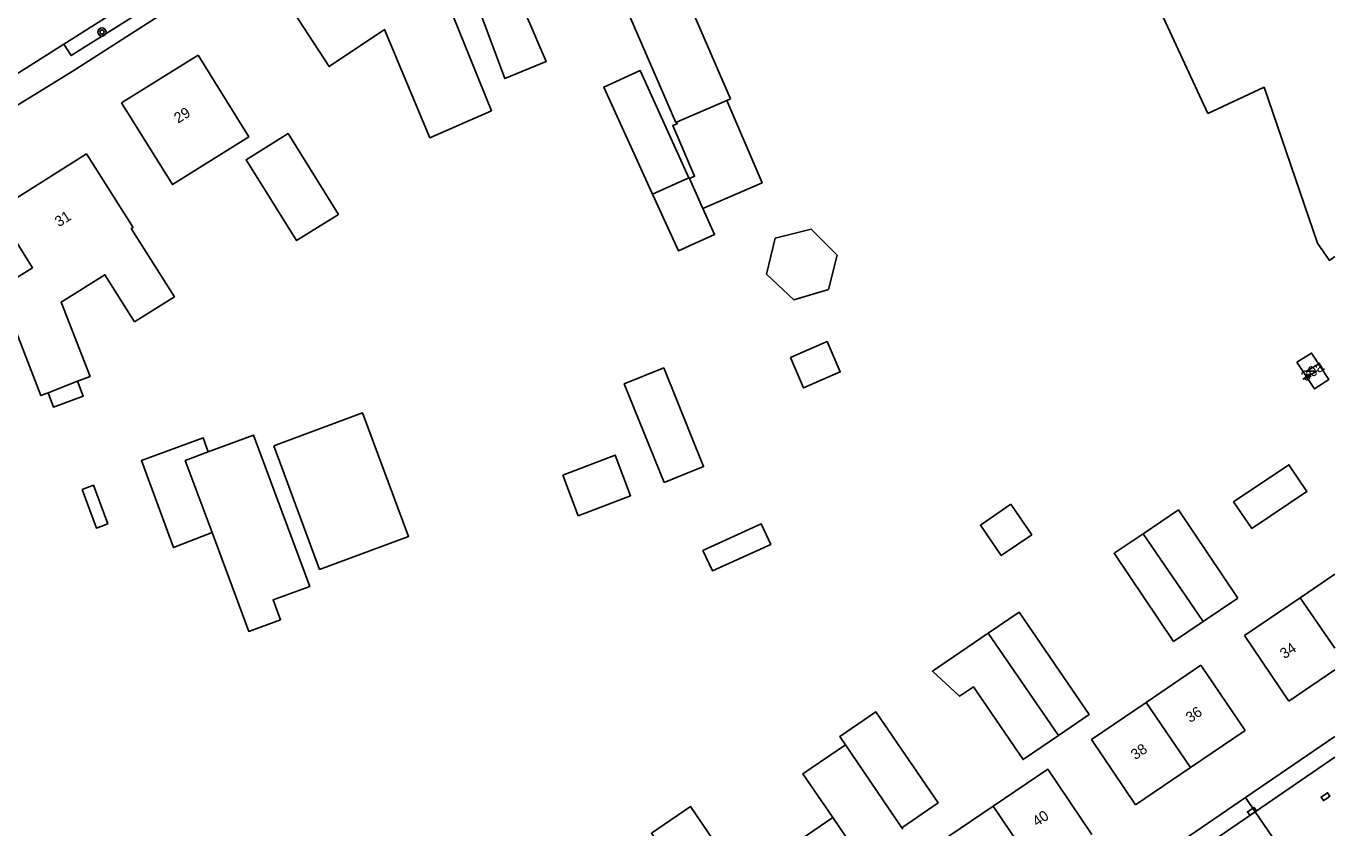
# Model space of a CAD drawing. Extents: x 136000 to 138005, y 398500 to 400500.
# Drawn here: x 137875.9 to 138000, y 399979.3 to 400055.3 of the extents above; entities that cross this region are included whole.
import ezdxf

# ---------------------------------------------------------------- set-up
doc = ezdxf.new("R2010")
doc.units = 0
for name, color, linetype in [('gg-anno-huisnummerreeks BGT', 7, 'Continuous'), ('gg-bbg-bijgebouw', 7, 'Continuous'), ('gg-bbg-gedigitaliseerde bebouwing', 7, 'Continuous'), ('gg-bbg-gedigitaliseerde bijgebouw', 7, 'Continuous'), ('gg-bbg-hoofdgebouw', 7, 'Continuous'), ('gg-bbg-luifel en loopbrug', 7, 'Continuous'), ('gg-bbg-tussenscheiding', 7, 'Continuous'), ('gg-knt-verharding', 7, 'Continuous'), ('gt-grn-weggrens', 7, 'Continuous'), ('gt-symb-boom', 7, 'Continuous'), ('gt-symb-kolk', 7, 'Continuous'), ('gt-symb-trafo symbool', 7, 'Continuous')]:
    doc.layers.add(name, color=color, linetype=linetype)

# ---------------------------------------------------------------- blocks, each defined once
blk = doc.blocks.new('gt0-KOLK')
at = {"layer": 'gt-symb-kolk'}
blk.add_lwpolyline([(0, 0), (0.37, 0), (0.37, 0.4), (-0.38, 0.4), (-0.38, 0), (0, 0)], dxfattribs=at)
blk = doc.blocks.new('gt0-HSP')
at = {"layer": 'gt-symb-trafo symbool'}
for points in [[(0.77, 0.75), (-0.53, 0), (0.47, 0), (-0.83, -0.75)], [(-0.22, -0.24), (-0.83, -0.75), (-0.08, -0.48)]]:
    blk.add_lwpolyline(points, dxfattribs=at)
blk = doc.blocks.new('gt0-BOOM')
at = {"layer": 'gt-symb-boom'}
for radius in [0.4, 0.2]:
    blk.add_circle((0, 0), radius, dxfattribs=at)

msp = doc.modelspace()

# ---------------------------------------------------------------- linework, layer by layer
at = {"layer": 'gg-bbg-bijgebouw'}
for p, q in [((137987.53, 399998.9), (137990.8, 400001.11)), ((137984.71, 399996.99), (137987.53, 399998.9))]:
    msp.add_line(p, q, dxfattribs=at)
msp.add_lwpolyline([(137987.95, 400047.06), (137993.3, 400049.53), (137998.35, 400034.76), (137999.49, 400033.12), (138000, 400033.49)], dxfattribs=at)
at = {"layer": 'gg-bbg-gedigitaliseerde bebouwing'}
for p, q in [((137996.7, 400001.13), (138000, 400003.37)), ((137991.43, 399997.56), (137996.7, 400001.13)), ((137987.3, 399994.75), (137982.13, 399991.22)), ((137958.96, 399979.34), (137959.06, 399979.2))]:
    msp.add_line(p, q, dxfattribs=at)
for points in [[(137922.12, 400059.27), (137925.24, 400051.98), (137921.31, 400050.36), (137917.66, 400060.21)], [(137899.74, 400059.08), (137904.68, 400051.5), (137909.91, 400055.01), (137914.22, 400044.75), (137920.05, 400047.31), (137915.47, 400058.65)], [(137884.99, 400048.05), (137889.81, 400040.31), (137897.05, 400044.82), (137892.24, 400052.56)], [(137982.13, 399991.22), (137976.93, 399987.7), (137981.11, 399981.52)], [(137952.41, 399980.3), (137949.58, 399984.45), (137953.61, 399987.19)], [(137976.97, 399978.7), (137972.78, 399984.89), (137967.6, 399981.38)], [(137967.6, 399981.38), (137962.42, 399977.88), (137966.6, 399971.68)], [(137950.65, 399973.66), (137954.94, 399976.58), (137952.41, 399980.3)]]:
    msp.add_lwpolyline(points, dxfattribs=at)
at = {"layer": 'gg-bbg-gedigitaliseerde bijgebouw'}
for p, q in [((137937.6, 400046.22), (137942.35, 400048.28)), ((137942.35, 400048.28), (137942.72, 400048.45)), ((137937.52, 400046.19), (137937.6, 400046.22)), ((137938.77, 400040.96), (137935.33, 400039.39))]:
    msp.add_line(p, q, dxfattribs=at)
for points in [[(137987.95, 400047.06), (137980.15, 400063.92), (138000, 400072.78)], [(137937.52, 400046.19), (137932.84, 400056.97), (137938.03, 400059.23), (137942.72, 400048.45)], [(137935.33, 400039.39), (137930.7, 400049.55), (137934.15, 400051.12), (137938.77, 400040.96)], [(137905.55, 400037.47), (137901.56, 400034.99), (137896.79, 400042.66), (137900.78, 400045.14), (137905.55, 400037.47)], [(137948.39, 400023.93), (137951.87, 400025.43), (137953.12, 400022.54), (137949.63, 400021.03), (137948.39, 400023.93)], [(137936.42, 400012.07), (137932.64, 400021.42), (137936.38, 400022.93), (137940.16, 400013.58), (137936.42, 400012.07)], [(137899.41, 400015.53), (137903.76, 400003.82), (137912.2, 400006.95), (137907.84, 400018.67), (137899.41, 400015.53)], [(137893.21, 400014.97), (137897.49, 400016.56), (137902.82, 400002.21), (137899.35, 400000.93), (137900.05, 399999.05), (137897.05, 399997.94), (137893.56, 400007.31)], [(137893.56, 400007.31), (137891.02, 400014.15), (137893.21, 400014.97)], [(137990.4, 400010.22), (137992.14, 400007.7), (137997.35, 400011.2), (137995.64, 400013.74), (137990.4, 400010.22)], [(137969.29, 400010), (137971.27, 400007.11), (137968.38, 400005.14), (137966.4, 400008.02), (137969.29, 400010)], [(137990.8, 400001.11), (137985.18, 400009.46), (137981.83, 400007.21)], [(137940.1, 400005.63), (137945.63, 400008.14), (137946.52, 400006.19), (137940.99, 400003.68), (137940.1, 400005.63)], [(137984.71, 399996.99), (137979.08, 400005.35), (137981.83, 400007.21)], [(137973.8, 399988.08), (137976.7, 399990.06), (137970.09, 399999.77), (137967.15, 399997.77)], [(137967.15, 399997.77), (137961.86, 399994.17), (137964.43, 399991.8), (137965.74, 399992.7), (137970.44, 399985.79), (137973.8, 399988.08)], [(137958.96, 399979.34), (137962.4, 399981.7), (137956.48, 399990.33), (137953.06, 399987.98), (137953.61, 399987.19)]]:
    msp.add_lwpolyline(points, dxfattribs=at)
at = {"layer": 'gg-bbg-hoofdgebouw'}
for p, q in [((137884.99, 400048.05), (137892.24, 400052.56)), ((137873.14, 400037.84), (137881.67, 400043.23)), ((137878.02, 400020.57), (137880.82, 400021.66)), ((137995.63, 399991.35), (137991.43, 399997.56)), ((137991.51, 399988.55), (137987.3, 399994.75)), ((137995.63, 399991.35), (138000, 399994.32)), ((137991.51, 399988.55), (137986.31, 399985.04)), ((137986.31, 399985.04), (137981.11, 399981.52))]:
    msp.add_line(p, q, dxfattribs=at)
for points in [[(137880.82, 400021.66), (137882, 400022.12), (137879.26, 400029.15), (137883.4, 400031.76), (137886.22, 400027.3), (137889.99, 400029.68), (137885.9, 400036.14), (137886.08, 400036.25), (137881.67, 400043.23)], [(137873.14, 400037.84), (137876.55, 400032.42), (137873.38, 400030.44), (137877.33, 400020.3), (137878.02, 400020.57)], [(137996.4, 400023.46), (137997.8, 400024.34), (137999.43, 400021.82), (137998.08, 400020.94), (137996.4, 400023.46)]]:
    msp.add_lwpolyline(points, dxfattribs=at)
at = {"layer": 'gg-bbg-luifel en loopbrug'}
for p, q in [((137938.81, 400040.88), (137938.77, 400040.96)), ((137940.1, 400038.05), (137938.81, 400040.88))]:
    msp.add_line(p, q, dxfattribs=at)
for points in [[(137940.1, 400038.05), (137945.71, 400040.47), (137942.35, 400048.28)], [(137937.6, 400046.22), (137937.66, 400046.08), (137937.23, 400045.9), (137939.3, 400041.09), (137938.81, 400040.88)], [(137935.33, 400039.39), (137937.77, 400034.03), (137941.21, 400035.59), (137940.1, 400038.05)], [(137946.94, 400035.24), (137950.36, 400036.07), (137952.83, 400033.61), (137951.99, 400030.37), (137948.73, 400029.38), (137946.12, 400031.8), (137946.94, 400035.24)], [(137880.82, 400021.66), (137881.35, 400020.25), (137878.53, 400019.21), (137878.02, 400020.57)], [(137893.56, 400007.31), (137889.91, 400005.9), (137886.87, 400014.14), (137892.73, 400016.29), (137893.21, 400014.97)], [(137926.81, 400012.76), (137931.77, 400014.66), (137933.24, 400010.81), (137928.28, 400008.91), (137926.81, 400012.76)], [(137881.25, 400011.4), (137882.32, 400011.8), (137883.68, 400008.15), (137882.6, 400007.75), (137881.25, 400011.4)], [(137937.74, 399975.1), (137935.21, 399978.82), (137938.93, 399981.35), (137941.74, 399977.22), (137940.77, 399976.56)], [(137950.65, 399973.66), (137948.12, 399977.38), (137952.41, 399980.3)]]:
    msp.add_lwpolyline(points, dxfattribs=at)
at = {"layer": 'gg-bbg-tussenscheiding'}
for p, q in [((137981.83, 400007.21), (137987.53, 399998.9)), ((137996.7, 400001.13), (138000, 399996.37)), ((137967.15, 399997.77), (137973.8, 399988.08)), ((137982.13, 399991.22), (137986.31, 399985.04)), ((137953.61, 399987.19), (137958.96, 399979.34)), ((137967.6, 399981.38), (137971.79, 399975.19))]:
    msp.add_line(p, q, dxfattribs=at)
at = {"layer": 'gg-knt-verharding'}
for p, q in [((137879.51, 400053.61), (137886.94, 400058.33)), ((137874.09, 400050.16), (137879.51, 400053.61)), ((137991.53, 399982.21), (138000, 399988)), ((137992.45, 399980.86), (138000, 399986.03)), ((137896.39, 399917.12), (137991.53, 399982.21)), ((137924.26, 399934.18), (137992.45, 399980.86)), ((137995.27, 399976.74), (137992.45, 399980.86))]:
    msp.add_line(p, q, dxfattribs=at)
for points in [[(137923.75, 400078.87), (137880.29, 400051.03), (137851.64, 400033.41), (137851.35, 400033.93), (137845.46, 400030.62), (137833.58, 400024.44), (137781.69, 399998.64), (137768.98, 399991.81), (137767.1, 399990.35), (137763.75, 399987.07), (137759.24, 399980), (137755, 399970.53), (137754.45, 399968.76), (137754.43, 399967.7), (137754.94, 399966.87), (137755.53, 399966.34)], [(137886.94, 400058.33), (137887.65, 400057.22), (137880.21, 400052.53), (137879.51, 400053.61)]]:
    msp.add_lwpolyline(points, dxfattribs=at)
at = {"layer": 'gt-grn-weggrens'}
msp.add_line((137992.45, 399980.86), (137991.53, 399982.21), dxfattribs=at)

# ---------------------------------------------------------------- block references
at = {"layer": 'gt-symb-boom'}
msp.add_blockref('gt0-BOOM', (137883.13, 400054.77), dxfattribs=at)
at = {"layer": 'gt-symb-kolk'}
for p, rotation in [((137999.23, 399982.12), 33.992039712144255), ((137992.26, 399980.73), 34.405234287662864)]:
    msp.add_blockref('gt0-KOLK', p, dxfattribs=dict(at, rotation=rotation))
at = {"layer": 'gt-symb-trafo symbool'}
msp.add_blockref('gt0-HSP', (137997.83, 400022.62), dxfattribs=at)

# ---------------------------------------------------------------- texts
at = {"layer": 'gg-anno-huisnummerreeks BGT'}
for s, rotation, p in [('29', 31.9, (137890.35, 400046.08)), ('31', 32.3, (137879.05, 400036.25)), ('30a', 33.1, (137997.22, 400021.59)), ('34', 34.2, (137995.22, 399995.3)), ('36', 34.1, (137986.29, 399989.25)), ('38', 34.1, (137981.09, 399985.73)), ('40', 34.1, (137971.76, 399979.4))]:
    msp.add_text(s, height=1, rotation=rotation, dxfattribs=at).set_placement(p)

doc.saveas('drawing.dxf')
